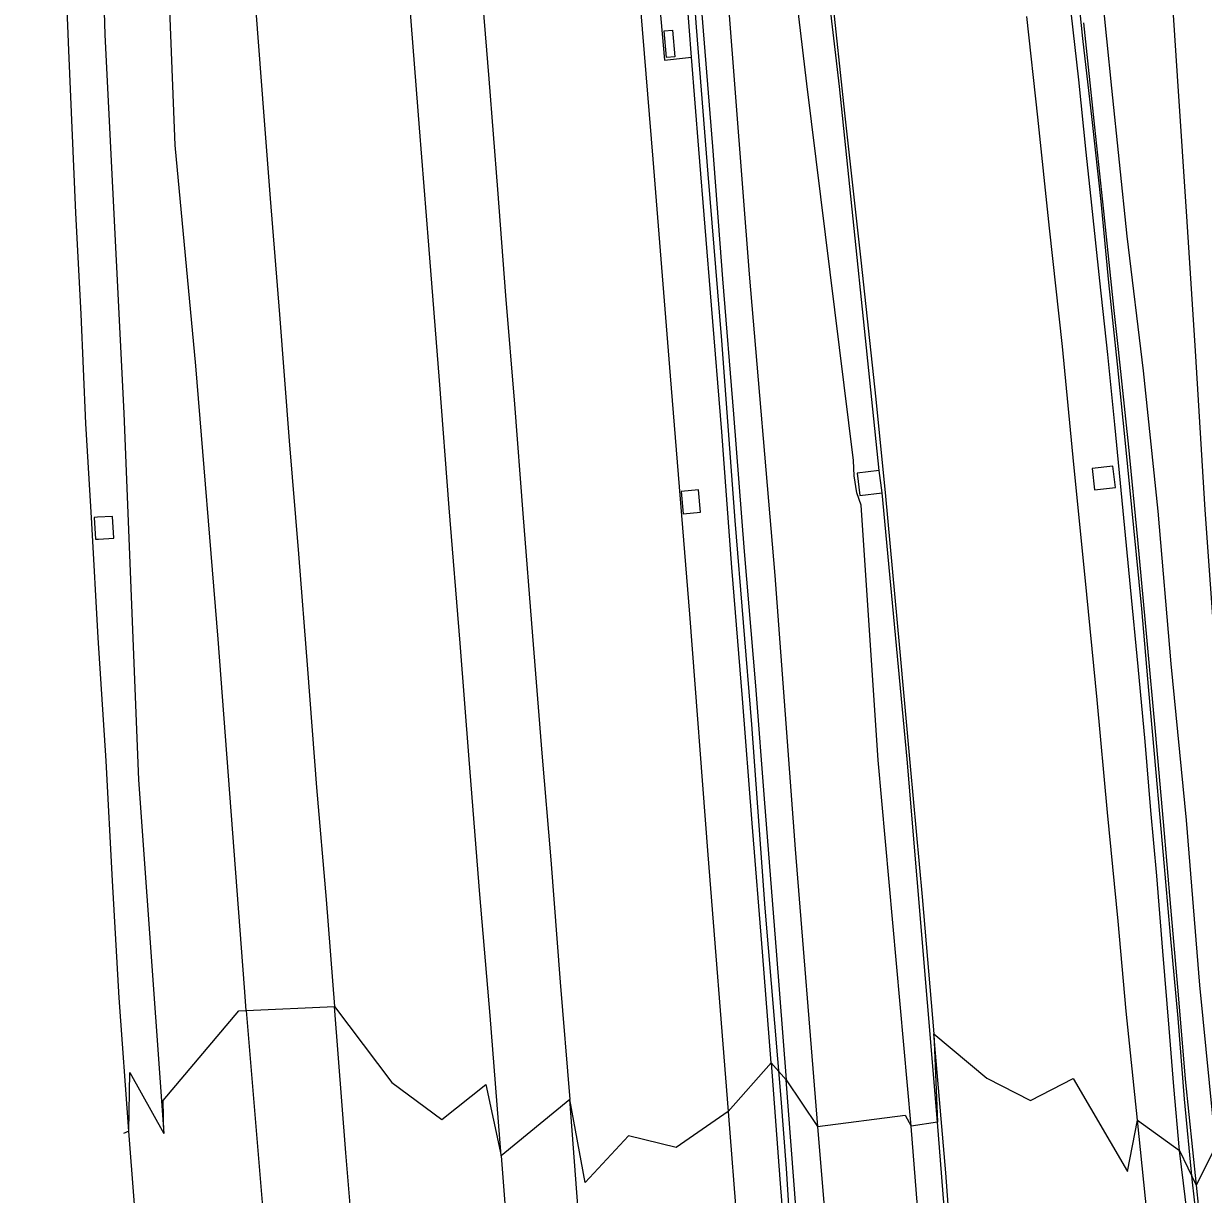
# Model space of a CAD drawing. Extents: x 157793 to 159380, y 380882 to 382313.
# Drawn here: x 157852.4 to 157943.1, y 381170.1 to 381260.1 of the extents above; entities that cross this region are included whole.
import ezdxf

# ---------------------------------------------------------------- set-up
doc = ezdxf.new("R2010")
doc.units = 0
for name, color, linetype in [('IMGEO_Berm_groen', 7, 'Continuous'), ('IMGEO_Geluidsscherm', 7, 'Continuous'), ('IMGEO_Grasland_overig', 7, 'Continuous'), ('IMGEO_Muur', 7, 'Continuous'), ('IMGEO_Rijbaan_autosnelweg', 7, 'Continuous'), ('IMGEO_Rijbaan_autoweg', 7, 'Continuous'), ('IMGEO_Terreindeel_open', 7, 'Continuous')]:
    doc.layers.add(name, color=color, linetype=linetype)

msp = doc.modelspace()

# ---------------------------------------------------------------- linework, layer by layer
at = {"layer": 'IMGEO_Berm_groen'}
for points in [[(157918.212, 381225.76), (157915.156, 381255.286), (157911.638, 381285.3), (157908.71, 381308.674), (157904.779, 381341.477), (157899.678, 381389.1), (157898.23, 381405.425), (157896.218, 381428.4), (157894.05, 381443.857), (157892.556, 381450.199)], [(157917.619, 381403.513), (157918.335, 381397.829), (157920.126, 381384.266), (157922.819, 381367.812), (157924.53, 381352.726), (157925.989, 381339.921), (157927.437, 381326.682), (157929.374, 381311.81), (157931.267, 381297.601), (157932.466, 381287.628), (157933.789, 381277.041), (157934.937, 381266.577), (157936.076, 381255.154), (157937.25, 381243.771), (157938.506, 381233.406), (157939.65, 381222.622), (157940.635, 381210.873), (157941.822, 381198.851), (157942.853, 381186.146), (157944.078, 381173.732)], [(157920.681, 381175.304), (157918.129, 381203.479), (157916.819, 381223.08), (157916.495, 381224.026), (157916.288, 381225.332), (157916.246, 381226.524), (157912.646, 381255.49), (157909.195, 381284.658), (157904.759, 381308.793), (157902.077, 381340.819), (157898.337, 381366.693)], [(157898.337, 381366.693), (157900.469, 381343.005), (157902.308, 381315.66), (157904.273, 381293.121), (157906.079, 381268.443), (157908.213, 381240.864), (157910.172, 381217.669), (157911.742, 381196.633), (157913.473, 381175.278)], [(157869.529, 381184.215), (157869.383, 381185.987), (157867.355, 381212.765), (157865.643, 381233.81), (157864.061, 381250.769), (157863.41, 381267.089), (157861.715, 381285.976), (157859.497, 381313.354), (157858.682, 381333.573), (157856.443, 381360.924), (157856.581, 381363.752), (157855.111, 381363.676), (157855.636, 381353.525)], [(157855.636, 381353.525), (157856.568, 381323.629), (157857.846, 381286.827), (157858.637, 381259.26), (157860.12, 381230.159), (157861.246, 381201.945), (157863.181, 381174.742)], [(157899.84, 381261.263), (157901.342, 381261.356), (157901.685, 381257.32), (157903.782, 381257.559)], [(157918.212, 381225.76), (157916.512, 381225.549), (157916.725, 381223.833), (157918.426, 381224.045)], [(157918.426, 381224.045), (157918.212, 381225.76)], [(157934.591, 381225.905), (157934.783, 381224.265), (157936.381, 381224.451), (157936.189, 381226.091), (157934.591, 381225.905)], [(157902.978, 381224.135), (157903.139, 381222.412), (157904.464, 381222.536), (157904.303, 381224.26), (157902.978, 381224.135)], [(157922.704, 381175.61), (157920.363, 381203.532), (157918.426, 381224.045)], [(157859.228, 381222.224), (157858.087, 381222.157), (157857.821, 381222.141), (157857.92, 381220.459), (157858.165, 381220.473), (157859.327, 381220.541), (157859.228, 381222.224)], [(157869.529, 381184.215), (157876.318, 381184.512)], [(157863.181, 381174.742), (157863.134, 381177.283), (157868.955, 381184.19), (157869.529, 381184.215)], [(157869.529, 381184.215), (157871.134, 381164.813), (157872.144, 381153.159), (157874.397, 381124.825), (157876.754, 381094.03), (157878.908, 381068.962), (157880.478, 381047.653), (157882.32, 381025.643), (157884.101, 381001.283), (157885.092, 380986.896), (157887.732, 380966.583), (157887.814, 380964.078), (157890.407, 380944.205)], [(157922.406, 381182.417), (157922.704, 381175.61)], [(157906.597, 381176.448), (157909.907, 381180.175)], [(157860.481, 381174.922), (157860.567, 381179.442), (157863.181, 381174.742)], [(157911.044, 381178.88), (157913.473, 381175.278)], [(157894.412, 381177.361), (157889.121, 381173.028)], [(157922.704, 381175.61), (157920.681, 381175.304)], [(157934.249, 380952.395), (157932.561, 380983.484), (157931.483, 381003.452), (157930.468, 381032.552), (157929.457, 381060.041), (157928.206, 381090.112), (157926.654, 381119.574), (157924.887, 381147.943), (157922.704, 381175.61)], [(157938.07, 381175.761), (157941.317, 381173.452)], [(157913.473, 381175.278), (157913.948, 381169.42), (157915.854, 381144.419), (157918.211, 381117.336), (157920.601, 381087.563), (157922.3, 381062.618), (157924.575, 381035.075), (157926.288, 381010.149), (157928.547, 380984.526), (157930.945, 380957.477)], [(157944.078, 381173.732), (157942.585, 381170.761)]]:
    msp.add_lwpolyline(points, dxfattribs=at)
at = {"layer": 'IMGEO_Geluidsscherm'}
for points in [[(157919.258, 381067.985), (157918.569, 381076.777), (157917.875, 381085.856), (157917.129, 381095.497), (157916.527, 381103.015), (157915.416, 381116.957), (157914.35, 381130.374), (157913.265, 381143.791), (157912.247, 381156.196), (157911.852, 381161.23), (157911.393, 381167.182), (157911.081, 381172.051), (157910.669, 381177.441), (157909.449, 381192.072), (157908.405, 381206.204), (157907.133, 381221.903), (157906.102, 381235.755), (157905.066, 381248.554), (157904.159, 381259.856), (157903.444, 381269.909)], [(157933.195, 381265.238), (157933.856, 381258.986), (157934.572, 381252.756), (157935.255, 381246.449), (157935.859, 381240.213), (157936.522, 381233.924), (157937.168, 381227.606), (157937.783, 381221.343), (157938.387, 381215.107), (157938.918, 381208.821), (157939.479, 381202.508), (157940.06, 381196.168), (157940.595, 381189.995), (157941.169, 381183.608), (157941.66, 381177.385), (157942.251, 381171.224), (157942.964, 381164.872)]]:
    msp.add_lwpolyline(points, dxfattribs=at)
at = {"layer": 'IMGEO_Grasland_overig'}
for points in [[(157939.103, 381294.6), (157939.335, 381287.774), (157939.854, 381277.11), (157940.456, 381266.282), (157941.177, 381255.327), (157941.853, 381245.291), (157942.525, 381234.954), (157943.252, 381222.722), (157944.072, 381211.284), (157944.899, 381200.091), (157945.745, 381187.714), (157946.841, 381177.173)], [(157913.473, 381175.278), (157920.218, 381176.161), (157920.681, 381175.304)], [(157930.945, 380957.477), (157930.33, 380983.606), (157929.61, 381003.113), (157927.881, 381032.582), (157927.28, 381059.627), (157926.271, 381090.298), (157925.029, 381119.132), (157922.833, 381148.001), (157920.681, 381175.304)]]:
    msp.add_lwpolyline(points, dxfattribs=at)
at = {"layer": 'IMGEO_Muur'}
for points in [[(157894.318, 381391.014), (157894.373, 381390.049), (157894.6, 381387.138), (157895.322, 381378.145), (157896.172, 381367.354), (157896.97, 381357.328), (157897.706, 381347.758), (157898.554, 381337.337), (157899.2, 381329.044), (157899.946, 381319.628), (157900.81, 381308.901), (157901.605, 381298.45), (157902.405, 381288.713), (157903.058, 381279.671), (157903.882, 381269.482), (157904.675, 381259.564), (157905.389, 381250.685), (157906.158, 381240.494), (157906.993, 381230.08), (157907.836, 381219.526), (157908.687, 381209.179), (157909.379, 381200.168), (157910.28, 381188.79), (157911.044, 381178.88)], [(157903.782, 381257.559), (157903.413, 381262.302)], [(157941.317, 381173.452), (157940.863, 381178.351), (157940.522, 381182.853), (157940.027, 381188.774), (157939.567, 381194.557), (157939.115, 381199.597), (157938.66, 381204.892), (157938.125, 381210.68), (157937.546, 381216.785), (157936.969, 381222.656), (157936.327, 381229.284), (157935.792, 381234.687), (157935.188, 381240.331), (157934.576, 381246.153), (157934.142, 381250.246), (157933.561, 381255.806), (157932.989, 381261.001)], [(157933.92, 381260.201), (157934.762, 381252.173), (157935.452, 381245.707), (157936.266, 381238.054), (157936.59, 381235.064), (157937.388, 381227.551), (157938.073, 381220.427), (157938.8, 381212.638), (157939.449, 381205.663), (157940.059, 381198.732), (157940.624, 381192.147), (157941.205, 381185.413), (157941.737, 381178.929), (157942.585, 381170.761)], [(157909.907, 381180.175), (157909.228, 381188.718), (157908.445, 381198.627), (157907.706, 381208.209), (157906.887, 381218.295), (157906.098, 381228.72), (157905.304, 381238.469), (157904.335, 381250.463), (157903.782, 381257.559)], [(157911.044, 381178.88), (157909.907, 381180.175)], [(157909.907, 381180.175), (157910.567, 381171.237), (157911.271, 381162.367), (157911.901, 381154.442), (157912.645, 381145.142), (157913.318, 381136.918), (157913.978, 381128.168), (157914.655, 381119.86), (157915.278, 381111.888), (157915.929, 381103.498), (157916.53, 381096.173), (157917.196, 381087.694), (157918.036, 381076.984), (157919.017, 381064.585)], [(157928.426, 380954.865), (157927.629, 380964.818), (157926.855, 380974.449), (157926.05, 380985.421), (157925.125, 380996.35), (157924.331, 381007.063), (157923.538, 381018.164), (157922.591, 381030.018), (157921.743, 381040.497), (157920.363, 381056.85), (157919.337, 381069.645), (157918.347, 381082.45), (157917.299, 381096.152), (157916.44, 381107.391), (157915.598, 381117.936), (157914.953, 381126.17), (157914.19, 381136.822), (157913.355, 381147.235), (157912.591, 381157.906), (157911.818, 381168.764), (157911.044, 381178.88)], [(157942.046, 381167.363), (157941.317, 381173.452)], [(157941.317, 381173.452), (157942.585, 381170.761)], [(157942.585, 381170.761), (157943.299, 381163.808), (157943.979, 381157.181), (157944.591, 381152.13), (157945.353, 381146.315), (157946.027, 381140.364), (157946.745, 381135.271), (157947.692, 381128.751), (157948.587, 381123.469), (157949.753, 381117.27), (157950.863, 381111.848), (157951.88, 381107.54), (157953.115, 381103.016), (157954.143, 381099.459), (157955.041, 381096.599), (157955.703, 381094.713), (157956.834, 381091.549), (157957.874, 381088.601), (157958.986, 381085.71), (157960.122, 381082.943), (157961.431, 381079.804), (157962.636, 381077.185), (157963.842, 381074.612), (157965.522, 381071.172)]]:
    msp.add_lwpolyline(points, dxfattribs=at)
at = {"layer": 'IMGEO_Rijbaan_autosnelweg'}
for points in [[(157869.636, 381269.196), (157870.871, 381253.003), (157871.367, 381246.677), (157872.074, 381237.742), (157872.828, 381228.038), (157873.533, 381219.346), (157874.238, 381210.458), (157874.935, 381201.352), (157875.664, 381192.737), (157876.318, 381184.512)], [(157887.514, 381264.097), (157888.177, 381255.882), (157888.863, 381247.377), (157889.467, 381239.216), (157890.165, 381230.862), (157890.799, 381222.449), (157891.551, 381212.999), (157892.27, 381204.007), (157892.951, 381195.803), (157893.672, 381186.389), (157894.412, 381177.361)], [(157889.121, 381173.028), (157888.276, 381183.826), (157887.504, 381193.125), (157886.678, 381203.53), (157885.99, 381212.457), (157885.127, 381222.869), (157884.387, 381232.667), (157883.569, 381243.091), (157882.858, 381252.111), (157882.095, 381261.617)], [(157899.84, 381261.263), (157900.798, 381249.693), (157902.122, 381233.031), (157903.608, 381214.688), (157905.023, 381196.183), (157906.597, 381176.448)], [(157876.318, 381184.512), (157880.719, 381178.68), (157884.56, 381175.82), (157887.956, 381178.505), (157889.121, 381173.028)], [(157881.122, 381123.311), (157880.631, 381129.493), (157880.004, 381137.549), (157879.407, 381145.373), (157878.689, 381154.327), (157878.003, 381163.414), (157877.194, 381173.265), (157876.318, 381184.512)], [(157912.92, 380943.119), (157911.69, 380958.988), (157910.255, 380976.846), (157909.134, 380992.065), (157907.775, 381009.039), (157906.717, 381022.263), (157905.516, 381036.476), (157904.308, 381052.865), (157902.951, 381069.57), (157901.775, 381084.043), (157900.847, 381095.553), (157899.82, 381108.521), (157898.984, 381119.329), (157898.217, 381128.901), (157897.513, 381137.771), (157896.752, 381147.427), (157895.903, 381158.31), (157895.139, 381167.834), (157894.412, 381177.361)], [(157906.597, 381176.448), (157902.601, 381173.66), (157898.93, 381174.575), (157895.59, 381170.975), (157894.412, 381177.361)], [(157906.597, 381176.448), (157907.978, 381158.706), (157909.202, 381143.354), (157910.614, 381125.508), (157912.283, 381105.408), (157913.593, 381088.69), (157914.99, 381071.791), (157916.407, 381053.75), (157917.89, 381034.799), (157919.611, 381013.477), (157921.028, 380995.436), (157922.274, 380979.519), (157923.829, 380960.156), (157924.983, 380945.651)], [(157889.121, 381173.028), (157889.77, 381164.709), (157890.439, 381156.175), (157891.199, 381146.538), (157891.837, 381138.059), (157892.665, 381127.617), (157893.603, 381116.26), (157894.361, 381106.481), (157895.064, 381097.432), (157895.76, 381088.75), (157896.975, 381073.371), (157897.92, 381060.896), (157898.912, 381048.344), (157899.961, 381035.118), (157901, 381021.9), (157902.025, 381008.823), (157902.923, 380997.778), (157903.91, 380985.331), (157905.152, 380970.137), (157906.326, 380954.897), (157907.412, 380941.629)]]:
    msp.add_lwpolyline(points, dxfattribs=at)
at = {"layer": 'IMGEO_Rijbaan_autoweg'}
for points in [[(157860.481, 381174.922), (157859.756, 381185.181), (157859.225, 381194.173), (157858.738, 381203.41), (157858.127, 381212.867), (157857.64, 381221.71), (157857.192, 381229.372), (157856.82, 381237.788), (157856.422, 381245.584), (157855.872, 381258.05), (157855.468, 381268.279), (157855.158, 381280.228), (157854.86, 381289.533), (157854.362, 381303.768), (157853.83, 381317.717), (157853.401, 381329.22), (157852.737, 381341.15), (157852.398, 381349.689)], [(157914.547, 381262.653), (157915.549, 381253.243), (157916.786, 381241.919), (157917.954, 381231.24), (157918.703, 381223.772), (157919.746, 381212.363), (157920.587, 381203.002), (157921.527, 381192.95), (157922.406, 381182.417)], [(157938.07, 381175.761), (157937.211, 381184.164), (157936.601, 381191.094), (157935.772, 381199.432), (157934.965, 381208.1), (157934.047, 381217.514), (157933.173, 381226.207), (157932.308, 381235.294), (157931.311, 381244.385), (157930.425, 381252.936), (157929.57, 381260.672)], [(157934.521, 380952.503), (157933.625, 380967.33), (157932.848, 380981.48), (157932.105, 380996.286), (157931.487, 381010.3), (157930.93, 381026.54), (157930.349, 381042.939), (157929.748, 381060.978), (157929.061, 381077.525), (157928.326, 381094.76), (157927.697, 381105.165), (157926.986, 381117.66), (157926.348, 381128.45), (157925.714, 381138.958), (157924.96, 381149.826), (157924.154, 381160.598), (157923.331, 381171.716), (157922.406, 381182.417)], [(157922.406, 381182.417), (157926.49, 381179.009), (157929.85, 381177.294), (157933.14, 381178.985), (157937.305, 381171.819), (157938.07, 381175.761)], [(157961.157, 381070.357), (157959.701, 381073.533), (157957.84, 381077.935), (157956.107, 381082.027), (157954.538, 381085.951), (157953.274, 381089.345), (157951.979, 381092.844), (157950.509, 381096.979), (157949.363, 381100.642), (157948.055, 381105.717), (157946.925, 381110.978), (157945.834, 381116.025), (157944.85, 381121.388), (157943.975, 381126.999), (157942.988, 381133), (157942.162, 381139.742), (157941.596, 381143.471), (157940.803, 381150.496), (157939.873, 381158.989), (157938.934, 381167.481), (157938.07, 381175.761)], [(157860.481, 381174.922), (157860.081, 381174.751)], [(157884.924, 380941.077), (157883.826, 380951.522), (157882.682, 380962.788), (157881.348, 380975.368), (157880.199, 380985.188), (157878.579, 380998.701), (157877.047, 381011.386), (157875.471, 381023.903), (157873.839, 381036.899), (157872.574, 381047.353), (157871.296, 381057.895), (157869.995, 381069.355), (157868.437, 381083.809), (157867.476, 381093.357), (157866.616, 381102.52), (157865.867, 381110.975), (157865.276, 381117.314), (157864.582, 381125.79), (157863.865, 381133.57), (157862.968, 381144.291), (157862.195, 381153.984), (157861.3, 381164.649), (157860.481, 381174.922)]]:
    msp.add_lwpolyline(points, dxfattribs=at)
at = {"layer": 'IMGEO_Terreindeel_open'}
msp.add_lwpolyline([(157902.49, 381257.57), (157901.848, 381257.514), (157901.67, 381259.561), (157902.312, 381259.617), (157902.49, 381257.57)], dxfattribs=at)

doc.saveas('drawing.dxf')
